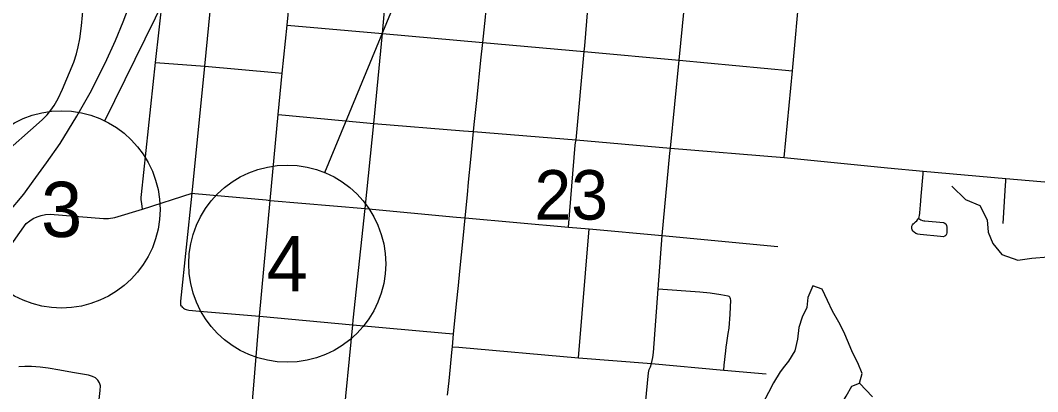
# Model space of a CAD drawing. Extents: x 0 to 1067, y 0 to 440.
# Drawn here: x 348.6 to 400.3, y 79.3 to 98.1 of the extents above; entities that cross this region are included whole.
import ezdxf

# ---------------------------------------------------------------- set-up
doc = ezdxf.new("R2010")
doc.units = 0
for name, color, linetype in [('GM_X_City_Street', 7, 'Continuous'), ('GM_X_Minor_Lake', 7, 'Continuous'), ('GM_X_Minor_River', 7, 'Continuous'), ('GM_X_Rail_Line', 7, 'Continuous'), ('GM_X_Section_Text', 7, 'Continuous'), ('GM_X_US_Route', 7, 'Continuous'), ('SH_Masking', 7, 'Continuous'), ('SH_Text', 7, 'Continuous')]:
    doc.layers.add(name, color=color, linetype=linetype)

msp = doc.modelspace()

# ---------------------------------------------------------------- linework, layer by layer
at = {"layer": 'GM_X_City_Street'}
for p, q in [((362.175, 97.883), (362.618, 102.534)), ((362.175, 97.883), (367.014, 97.469)), ((367.014, 97.469), (372.111, 97.004)), ((372.111, 97.004), (377.256, 96.549)), ((377.256, 96.549), (382.07, 96.108)), ((382.07, 96.108), (387.83, 95.574)), ((371.638, 92.486), (376.851, 92.075)), ((376.851, 92.075), (381.638, 91.648)), ((381.638, 91.648), (387.406, 91.17)), ((394.462, 90.485), (398.652, 90.116)), ((354.833, 88.561), (357.363, 89.368)), ((361.325, 89.002), (366.142, 88.583)), ((376.962, 81.025), (377.513, 87.551))]:
    msp.add_line(p, q, dxfattribs=at)
for points in [[(341.077, 85.173), (347.518, 91.121), (349.745, 93.08), (349.999, 93.346), (350.184, 93.574), (350.348, 93.817), (350.549, 94.171), (350.777, 94.637), (351.347, 96.011), (351.486, 96.432), (351.576, 96.791), (351.651, 97.19), (351.737, 97.854), (352.253, 103.274), (352.283, 103.581)], [(354.833, 88.561), (354.797, 88.851), (354.775, 89.023), (354.775, 89.152), (354.79, 89.3), (355.504, 95.991), (355.865, 99.321), (355.934, 99.736), (356.062, 100.17), (356.23, 100.752), (356.509, 101.598), (356.594, 101.922), (356.729, 102.563), (356.8, 103.085)], [(356.818, 83.639), (356.791, 83.69), (356.786, 83.779), (356.791, 83.892), (357.363, 89.368), (357.995, 95.811), (358.694, 102.915)], [(365.508, 82.695), (365.533, 82.923), (366.142, 88.583), (366.58, 92.902), (367.014, 97.469), (367.429, 102.089)], [(377.256, 96.549), (377.281, 96.841), (377.616, 100.818), (377.642, 101.116)], [(382.07, 96.108), (382.473, 100.269), (382.51, 100.654)], [(387.406, 91.17), (387.83, 95.574), (388.216, 99.88), (388.238, 100.131)], [(356.72, 38.986), (356.67, 39.31), (356.602, 39.757), (356.574, 40.132), (356.57, 40.62), (356.597, 41.256), (356.665, 42.15), (357.064, 46.062), (357.654, 52.017), (358.204, 57.378), (359.065, 65.508), (359.418, 68.965), (359.447, 69.253), (359.69, 71.632), (360.295, 77.38), (360.775, 83.124), (361.325, 89.002), (361.731, 93.349), (361.93, 95.454), (362.175, 97.883)], [(376.457, 87.65), (376.797, 91.808), (376.812, 91.921), (376.851, 92.075), (377.256, 96.549)], [(378.054, 55.224), (378.793, 63.202), (378.841, 63.548), (378.916, 63.947), (379.058, 65.248), (379.804, 72.937), (380.524, 80.263), (380.554, 80.42), (380.613, 80.568), (380.663, 80.734), (380.741, 81.038), (380.771, 81.286), (381.008, 84.492), (381.209, 87.219), (381.601, 91.398), (381.638, 91.648), (382.07, 96.108)], [(355.504, 95.991), (357.995, 95.811), (361.573, 95.486), (361.93, 95.454)], [(361.731, 93.349), (362.09, 93.316), (366.58, 92.902), (371.121, 92.529), (371.638, 92.486)], [(387.406, 91.17), (392.654, 90.645), (394.462, 90.485)], [(394.221, 88.084), (394.286, 88.043), (394.345, 88.019), (394.431, 87.989), (394.5, 87.972), (394.55, 87.965), (395.49, 87.875), (395.529, 87.866), (395.615, 87.804), (395.645, 87.736), (395.665, 87.645), (395.654, 87.363), (395.643, 87.29), (395.609, 87.225), (395.551, 87.18), (395.48, 87.158), (395.331, 87.165), (394.302, 87.264), (394.184, 87.287), (394.13, 87.298), (394.079, 87.324), (393.996, 87.383), (393.943, 87.445), (393.907, 87.508), (393.891, 87.565), (393.885, 87.627), (393.891, 87.701), (393.916, 87.769), (393.952, 87.809), (393.994, 87.853), (394.067, 87.912), (394.138, 87.97), (394.178, 88.011), (394.221, 88.084), (394.252, 88.158), (394.269, 88.247), (394.282, 88.342), (394.306, 88.6), (394.32, 88.744), (394.337, 89.002), (394.357, 89.218), (394.451, 90.352), (394.462, 90.485)], [(398.514, 87.835), (398.621, 89.506), (398.646, 89.989), (398.652, 90.116)], [(398.652, 90.116), (403.385, 89.699), (415.756, 88.59), (415.964, 88.579)], [(357.363, 89.368), (357.491, 89.355), (361.111, 89.022), (361.325, 89.002)], [(346.986, 85.096), (348.934, 87.828), (349.116, 87.963), (349.293, 88.084), (349.488, 88.174), (349.696, 88.237), (349.92, 88.287), (350.159, 88.298), (352.85, 88.08), (353.116, 88.08), (353.425, 88.128), (354.833, 88.561)], [(366.142, 88.583), (370.778, 88.156), (371.213, 88.116)], [(371.213, 88.116), (376.457, 87.65), (377.513, 87.551), (381.209, 87.219), (387.083, 86.661)], [(384.338, 80.388), (384.366, 80.645), (384.435, 81.375), (384.459, 81.556), (384.494, 81.775), (384.528, 82.012), (384.568, 82.253), (384.612, 82.529), (384.632, 82.771), (384.647, 82.983), (384.661, 83.23), (384.694, 83.936), (384.686, 84.007), (384.671, 84.053), (384.654, 84.089), (384.605, 84.133), (384.561, 84.15), (384.183, 84.213), (383.641, 84.29), (383.13, 84.349), (381.008, 84.492)], [(356.818, 83.639), (356.852, 83.594), (356.882, 83.562), (356.924, 83.53), (356.966, 83.505), (357.008, 83.483), (357.06, 83.466), (357.116, 83.451), (357.19, 83.439), (357.73, 83.377), (360.775, 83.124), (365.508, 82.695), (370.224, 82.267), (370.63, 82.232)], [(362.578, 51.447), (363.155, 56.977), (363.837, 63.788), (364.105, 66.378), (364.558, 71.21), (364.558, 71.477), (365.022, 76.735), (365.006, 77.003), (364.985, 77.347), (365.508, 82.695)], [(370.566, 81.581), (370.892, 81.553), (376.962, 81.025), (380.663, 80.734), (384.338, 80.388), (386.482, 80.199)], [(351.608, 68.858), (351.639, 69.155), (351.704, 69.855), (351.796, 70.827), (351.979, 72.608), (352.239, 75.094), (352.462, 77.247), (352.57, 78.283), (352.692, 79.362), (352.705, 79.598), (352.66, 79.755), (352.571, 79.892), (352.449, 80), (352.308, 80.077), (352.091, 80.139), (351.9, 80.173), (351.285, 80.275), (350.649, 80.395), (350.056, 80.493), (349.646, 80.54), (349.209, 80.573), (348.872, 80.578), (348.561, 80.566)]]:
    msp.add_lwpolyline(points, dxfattribs=at)
at = {"layer": 'GM_X_Minor_Lake'}
for points in [[(391.22, 79.731), (391.36, 80.231), (391.138, 80.756), (390.87, 81.281), (390.669, 81.783), (390.424, 82.331), (390.179, 82.834), (389.865, 83.382), (389.598, 83.93), (389.33, 84.501), (388.854, 84.664), (388.6, 84.075), (388.55, 83.574), (388.319, 83.076), (388.156, 82.554), (388.083, 81.963), (387.942, 81.372), (387.62, 80.852), (387.427, 80.598)], [(387.427, 80.598), (387.207, 80.309), (386.862, 79.743), (386.608, 79.267), (386.285, 78.655), (386.03, 77.952), (385.889, 77.476), (385.794, 76.953), (385.927, 76.452), (386.377, 76.016), (386.851, 75.739), (387.396, 75.666), (387.851, 75.822), (388.241, 76.297), (388.494, 76.795), (389.089, 77.359), (389.592, 77.742), (390.027, 78.171), (390.28, 78.624), (390.556, 79.077), (390.833, 79.575), (391.22, 79.731)]]:
    msp.add_lwpolyline(points, dxfattribs=at)
at = {"layer": 'GM_X_Minor_River'}
for points in [[(395.91, 89.727), (396.609, 89.039), (397.333, 88.738), (397.712, 88.007), (397.753, 87.392), (397.998, 86.822), (398.447, 86.249), (399.262, 85.97), (399.967, 86.078), (400.807, 86.14)], [(391.22, 79.731), (391.895, 79.044)]]:
    msp.add_lwpolyline(points, dxfattribs=at)
at = {"layer": 'GM_X_Rail_Line'}
msp.add_lwpolyline([(348.019, 88.362), (348.81, 89.324), (349.281, 89.973), (349.97, 90.905), (350.659, 91.894), (351.508, 93.279), (352.178, 94.453), (352.944, 95.952), (353.46, 97.114), (353.862, 98.058), (354.532, 99.851)], dxfattribs=at)
at = {"layer": 'GM_X_US_Route'}
for points in [[(371.638, 92.486), (371.674, 92.844), (371.823, 94.223), (372.017, 96.104), (372.111, 97.004), (372.241, 98.289), (372.3, 98.905), (372.391, 99.863), (372.43, 100.391)], [(370.322, 79.129), (370.396, 79.848), (370.553, 81.453), (370.566, 81.581), (370.63, 82.232), (370.678, 82.729), (370.782, 83.76), (370.873, 84.693), (370.944, 85.404), (371.113, 87.067), (371.213, 88.116), (371.325, 89.289), (371.385, 89.922), (371.495, 91.069), (371.638, 92.486)]]:
    msp.add_lwpolyline(points, dxfattribs=at)
at = {"layer": 'SH_Masking'}
for centre in [(350.73, 88.544), (362.181, 85.791)]:
    msp.add_circle(centre, 5, dxfattribs=at)
at = {"layer": 'SH_Text'}
for p, q in [((352.929, 93.034), (357.536, 102.44)), ((364.089, 90.413), (368.622, 101.394))]:
    msp.add_line(p, q, dxfattribs=at)
for centre in [(350.73, 88.544), (362.181, 85.791)]:
    msp.add_circle(centre, 5, dxfattribs=at)

# ---------------------------------------------------------------- texts
at = {"layer": 'GM_X_Section_Text'}
msp.add_text('23', height=2.5114, rotation=0, dxfattribs=at).set_placement((374.729, 88.026))
at = {"layer": 'SH_Text'}
for s, p in [('3', (349.692, 87.144)), ('4', (361.143, 84.391))]:
    msp.add_text(s, height=2.8, dxfattribs=at).set_placement(p)

doc.saveas('drawing.dxf')
